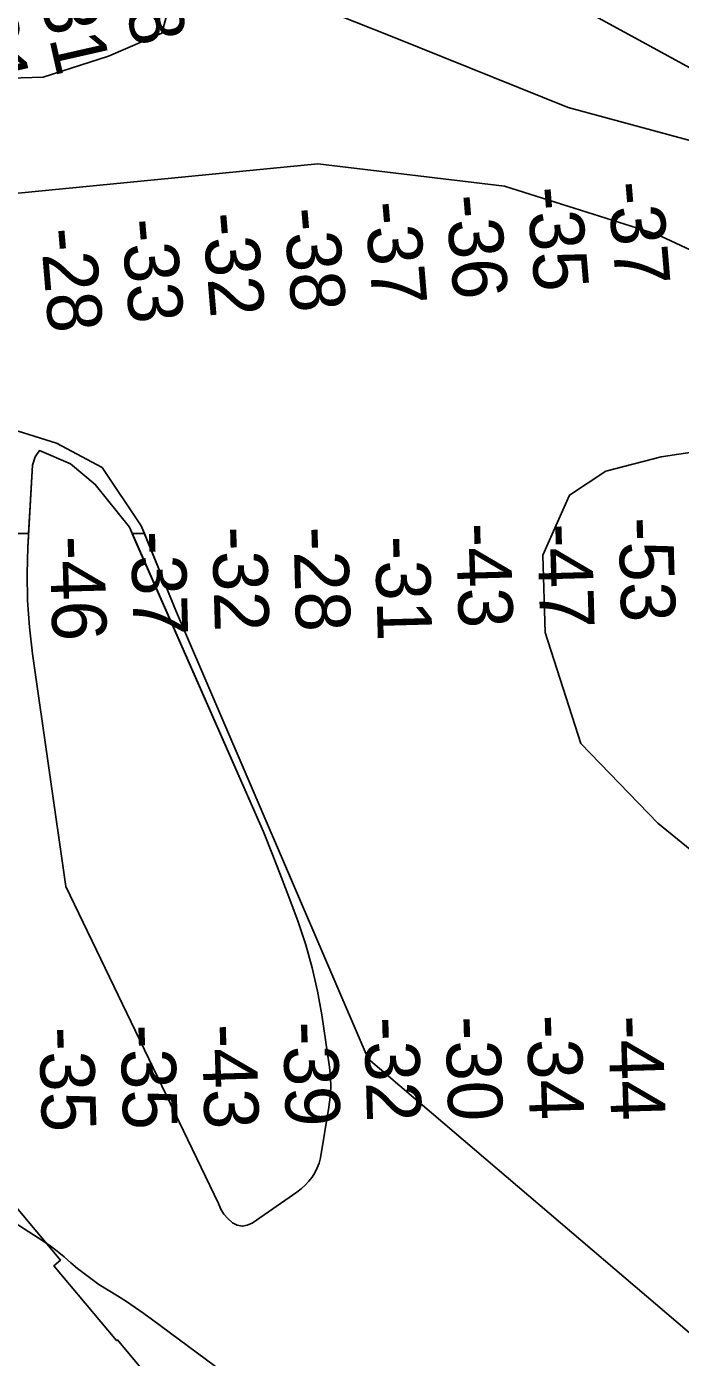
# Model space of a CAD drawing. Extents: x 3263578 to 3301413, y 764927 to 798602.
# Drawn here: x 3291556 to 3292360, y 779010 to 780646 of the extents above; entities that cross this region are included whole.
import ezdxf

# ---------------------------------------------------------------- set-up
doc = ezdxf.new("R2010")
doc.units = 0
for name, color, linetype in [('V-RIVR-RANG', 7, 'Continuous'), ('V-RRAP-RVMT', 7, 'Continuous'), ('V-TOPO-DPTH', 7, 'Continuous'), ('V-TOPO-MAJR', 7, 'Continuous'), ('V-TOPO-MINR', 7, 'Continuous')]:
    doc.layers.add(name, color=color, linetype=linetype)

msp = doc.modelspace()

# ---------------------------------------------------------------- linework, layer by layer
at = {"layer": 'V-RRAP-RVMT'}
msp.add_lwpolyline([(3291507.5, 779236.6), (3291597.3, 779129.5), (3291589.3, 779122.6), (3291666.3, 779030.7), (3291667.4, 779031.6), (3291750.4, 778931.9)], dxfattribs=at)
at = {"layer": 'V-TOPO-DPTH'}
for points in [[(3294908.8, 775831.4), (3294853.1, 776170.8), (3294759.8, 777292.2), (3294728.7, 777671.3), (3294643.9, 777933.2), (3294474.4, 778472.8), (3294410.7, 778590.4), (3293793.3, 779398.1), (3293399.4, 779842.2), (3292701.4, 780415.2), (3292082.9, 780753.1), (3291592.3, 780983.9), (3291091, 781209.3), (3290856.4, 781332.7), (3290500.3, 781455)], [(3294908.8, 775831.4), (3294853.1, 776170.8), (3294759.8, 777292.2), (3294728.7, 777671.3), (3294643.9, 777933.2), (3294474.4, 778472.8), (3294410.7, 778590.4), (3293793.3, 779398.1), (3293399.4, 779842.2), (3292701.4, 780415.2), (3292082.9, 780753.1), (3291592.3, 780983.9), (3291091, 781209.3), (3290856.4, 781332.7), (3290500.3, 781455)], [(3291870.4, 780687.2), (3292006.9, 780633.1)], [(3291870.4, 780687.2), (3292006.9, 780633.1)], [(3291493.9, 780581.3), (3291576.3, 780583.6), (3291656.3, 780609.5), (3291722.2, 780637.8), (3291729.2, 780663.7)], [(3291493.9, 780581.3), (3291576.3, 780583.6), (3291656.3, 780609.5), (3291722.2, 780637.8), (3291729.2, 780663.7)], [(3292006.9, 780633.1), (3292221.7, 780546.5), (3292388.3, 780501.2), (3292580.4, 780436.6), (3292669.9, 780353.1), (3293137, 780018.6), (3293501.6, 779697.2), (3293744.5, 779414.6), (3294063.9, 778990.8), (3294389.8, 778592.5), (3294453.6, 778470.6), (3294695.3, 777688), (3294770.5, 776982.7), (3294838.9, 776155.7), (3294889.2, 775831.4), (3294908.8, 775831.4)], [(3292006.9, 780633.1), (3292221.7, 780546.5), (3292388.3, 780501.2), (3292580.4, 780436.6), (3292669.9, 780353.1), (3293137, 780018.6), (3293501.6, 779697.2), (3293744.5, 779414.6), (3294063.9, 778990.8), (3294389.8, 778592.5), (3294453.6, 778470.6), (3294695.3, 777688), (3294770.5, 776982.7), (3294838.9, 776155.7), (3294889.2, 775831.4), (3294863.1, 775831.4)], [(3293468.4, 779677.9), (3293239.3, 779894.7), (3293079.5, 780015.2), (3292538.2, 780294.1), (3292330.3, 780390.8), (3292143.6, 780449.9), (3291914.1, 780477.2), (3291406.7, 780427.7), (3291174.4, 780374.9), (3291088.8, 780300.4), (3291074, 780234.3), (3291106.4, 780197.3), (3291171.5, 780188.3), (3291355.3, 780187.8), (3291476.8, 780169.8), (3291592.3, 780133.9), (3291648.5, 780104.1), (3291696.8, 780032.1)], [(3293468.4, 779677.9), (3293239.3, 779894.7), (3293079.5, 780015.2), (3292538.2, 780294.1), (3292330.3, 780390.8), (3292143.6, 780449.9), (3291914.1, 780477.2), (3291406.7, 780427.7), (3291174.4, 780374.9), (3291088.8, 780300.4), (3291074, 780234.3), (3291106.4, 780197.3), (3291171.5, 780188.3), (3291355.3, 780187.8), (3291476.8, 780169.8), (3291592.3, 780133.9), (3291648.5, 780104.1), (3291696.8, 780032.1)], [(3291685.7, 780022.7), (3291682.3, 780030.4), (3291640.1, 780083.1), (3291609.6, 780108.5), (3291571.5, 780124.8), (3291566.1, 780117), (3291562.8, 780107), (3291558.2, 780022.7), (3291314, 780022.7)], [(3291798.5, 779186.1), (3291803.3, 779180.6), (3291808.8, 779175.6), (3291814.8, 779172.6), (3291820.9, 779171.3), (3291827.1, 779172.4), (3291833.3, 779175), (3291888.1, 779213.3), (3291893.3, 779217.3), (3291898.2, 779221.7), (3291902.7, 779226.5), (3291906.9, 779231.6), (3291910.4, 779237.1), (3291913.3, 779242.9), (3291915.4, 779249), (3291917, 779255.4), (3291927.6, 779317.6), (3291929.1, 779329.9), (3291929.8, 779342.2), (3291929.4, 779354.6), (3291928.1, 779366.9), (3291918.7, 779431), (3291913.4, 779460.1), (3291907.1, 779488.8), (3291899, 779517.2), (3291889.7, 779545.3), (3291879.5, 779573.1), (3291869, 779600.8), (3291858.2, 779628.4), (3291847.2, 779655.9), (3291682.3, 780030.4), (3291640.1, 780083.1), (3291609.6, 780108.5), (3291571.5, 780124.8), (3291566.1, 780117), (3291562.8, 780107), (3291557.3, 780006.1), (3291556.4, 779973.2), (3291556.9, 779940.3), (3291559.3, 779907.5), (3291563, 779874.7), (3291604, 779588.7), (3291791.8, 779199.2), (3291794.8, 779192.4), (3291798.5, 779186.1)], [(3291357.5, 779616.8), (3291361.1, 779658.1), (3291361.5, 779699.9), (3291351.4, 779904.8), (3291350, 779919.7), (3291347.7, 779934.5), (3291344, 779948.9), (3291339.5, 779963.2), (3291327.9, 779994.8), (3291322.4, 780007.5), (3291316.5, 780018.8), (3291314, 780022.7), (3291558.2, 780022.7), (3291558, 780018.8)], [(3291696.8, 780032.1), (3291700.6, 780022.7), (3291685.7, 780022.7)], [(3291798.5, 779186.1), (3291803.3, 779180.6), (3291808.8, 779175.6), (3291814.8, 779172.6), (3291820.9, 779171.3), (3291827.1, 779172.4), (3291833.3, 779175), (3291888.1, 779213.3), (3291893.3, 779217.3), (3291898.2, 779221.7), (3291902.7, 779226.5), (3291906.9, 779231.6), (3291910.4, 779237.1), (3291913.3, 779242.9), (3291915.4, 779249), (3291917, 779255.4), (3291927.6, 779317.6), (3291929.1, 779329.9), (3291929.8, 779342.2), (3291929.4, 779354.6), (3291928.1, 779366.9), (3291918.7, 779431), (3291913.4, 779460.1), (3291907.1, 779488.8), (3291899, 779517.2), (3291889.7, 779545.3), (3291879.5, 779573.1), (3291869, 779600.8), (3291858.2, 779628.4), (3291847.2, 779655.9), (3291687.4, 780018.8), (3291685.7, 780022.7), (3291700.6, 780022.7), (3291702.2, 780018.8)], [(3291696.8, 780032.1), (3291740, 779926.1), (3291975.7, 779377.2), (3292540.6, 778895.6), (3292910.4, 778592.4), (3293504.2, 777820.3), (3293884.8, 777102.1), (3294039.8, 776295.6), (3294067, 775831.4)], [(3291558, 780018.8), (3291557.3, 780006.1), (3291556.4, 779973.2), (3291556.9, 779940.3), (3291559.3, 779907.5), (3291563, 779874.7), (3291604, 779588.7), (3291791.8, 779199.2), (3291794.8, 779192.4), (3291798.5, 779186.1)], [(3291702.2, 780018.8), (3291740, 779926.1), (3291975.7, 779377.2), (3292540.6, 778895.6), (3292910.4, 778592.4), (3293504.2, 777820.3), (3293884.8, 777102.1), (3294039.8, 776295.6), (3294067, 775831.4), (3293918, 775831.3)], [(3292320.8, 778604.7), (3291710.5, 779056.2), (3291699.9, 779063.9), (3291689.2, 779071.4), (3291678.4, 779078.6), (3291667.4, 779085.7), (3291644.6, 779099.8), (3291618.2, 779119.2), (3291610, 779126.4), (3291601.9, 779133.7), (3291593.4, 779140.6), (3291584.6, 779147.1), (3291575.6, 779153.3), (3291528.5, 779183.7)], [(3292320.8, 778604.7), (3291710.5, 779056.2), (3291699.9, 779063.9), (3291689.2, 779071.4), (3291678.4, 779078.6), (3291667.4, 779085.7), (3291644.6, 779099.8), (3291618.2, 779119.2), (3291610, 779126.4), (3291601.9, 779133.7), (3291593.4, 779140.6), (3291584.6, 779147.1), (3291575.6, 779153.3), (3291528.5, 779183.7)]]:
    msp.add_lwpolyline(points, dxfattribs=at)
at = {"layer": 'V-TOPO-MAJR'}
msp.add_lwpolyline([(3293565.4, 777804.3), (3293239.3, 778564.9), (3292678.1, 779366.5), (3292577.6, 779470.5), (3292426.7, 779589.5), (3292332.1, 779666.7), (3292237.5, 779764.8), (3292193.4, 779901.2), (3292190.6, 779996.1), (3292223.4, 780070.1), (3292268, 780099.6), (3292336.2, 780117.2), (3292434, 780131.8), (3292564.5, 780143.4), (3292683, 780146), (3292845.9, 780101.2), (3293035.4, 780014.7), (3293147.8, 779928.5), (3293526.3, 779560.1)], dxfattribs=at)
at = {"layer": 'V-TOPO-MINR'}
for points in [[(3290500.3, 781455), (3290856.4, 781332.7), (3291091, 781209.3), (3291592.3, 780983.9), (3292082.9, 780753.1), (3292701.4, 780415.2), (3293399.4, 779842.2), (3293793.3, 779398.1), (3294410.7, 778590.4), (3294474.4, 778472.8), (3294643.9, 777933.2), (3294728.7, 777671.3), (3294759.8, 777292.2), (3294853.1, 776170.8), (3294908.8, 775831.4)], [(3291870.4, 780687.2), (3292006.9, 780633.1)], [(3291493.9, 780581.3), (3291576.3, 780583.6), (3291656.3, 780609.5), (3291722.2, 780637.8), (3291729.2, 780663.7)], [(3292006.9, 780633.1), (3292221.7, 780546.5), (3292388.3, 780501.2), (3292580.4, 780436.6), (3292669.9, 780353.1), (3293137, 780018.6), (3293501.6, 779697.2), (3293744.5, 779414.6), (3294063.9, 778990.8), (3294389.8, 778592.5), (3294453.6, 778470.6), (3294695.3, 777688), (3294770.5, 776982.7), (3294838.9, 776155.7), (3294889.2, 775831.4)], [(3293468.4, 779677.9), (3293239.3, 779894.7), (3293079.5, 780015.2), (3292538.2, 780294.1), (3292330.3, 780390.8), (3292143.6, 780449.9), (3291914.1, 780477.2), (3291406.7, 780427.7), (3291174.4, 780374.9), (3291088.8, 780300.4), (3291074, 780234.3), (3291106.4, 780197.3), (3291171.5, 780188.3), (3291355.3, 780187.8), (3291476.8, 780169.8), (3291592.3, 780133.9), (3291648.5, 780104.1), (3291696.8, 780032.1)], [(3291798.5, 779186.1), (3291803.3, 779180.6), (3291808.8, 779175.6), (3291814.8, 779172.6), (3291820.9, 779171.3), (3291827.1, 779172.4), (3291833.3, 779175), (3291888.1, 779213.3), (3291893.3, 779217.3), (3291898.2, 779221.7), (3291902.7, 779226.5), (3291906.9, 779231.6), (3291910.4, 779237.1), (3291913.3, 779242.9), (3291915.4, 779249), (3291917, 779255.4), (3291927.6, 779317.6), (3291929.1, 779329.9), (3291929.8, 779342.2), (3291929.4, 779354.6), (3291928.1, 779366.9), (3291918.7, 779431), (3291913.4, 779460.1), (3291907.1, 779488.8), (3291899, 779517.2), (3291889.7, 779545.3), (3291879.5, 779573.1), (3291869, 779600.8), (3291858.2, 779628.4), (3291847.2, 779655.9), (3291682.3, 780030.4), (3291640.1, 780083.1), (3291609.6, 780108.5), (3291571.5, 780124.8), (3291566.1, 780117), (3291562.8, 780107), (3291557.3, 780006.1), (3291556.4, 779973.2), (3291556.9, 779940.3), (3291559.3, 779907.5), (3291563, 779874.7), (3291604, 779588.7), (3291791.8, 779199.2), (3291794.8, 779192.4), (3291798.5, 779186.1)], [(3294067, 775831.4), (3294039.8, 776295.6), (3293884.8, 777102.1), (3293504.2, 777820.3), (3292910.4, 778592.4), (3292540.6, 778895.6), (3291975.7, 779377.2), (3291740, 779926.1), (3291696.8, 780032.1)], [(3291528.5, 779183.7), (3291575.6, 779153.3), (3291584.6, 779147.1), (3291593.4, 779140.6), (3291601.9, 779133.7), (3291610, 779126.4), (3291618.2, 779119.2), (3291644.6, 779099.8), (3291667.4, 779085.7), (3291678.4, 779078.6), (3291689.2, 779071.4), (3291699.9, 779063.9), (3291710.5, 779056.2), (3292320.8, 778604.7)]]:
    msp.add_lwpolyline(points, dxfattribs=at)

# ---------------------------------------------------------------- texts
at = {"layer": 'V-RIVR-RANG'}
for s, rotation, p in [('-28', 282.7753, (3291660, 780744.9)), ('-31', 282.7753, (3291565.6, 780709.4)), ('-31', 282.7753, (3291468, 780687.5)), ('-37', 274.8332, (3292270.1, 780453.9)), ('-36', 274.8332, (3292070.7, 780437.6)), ('-35', 274.8332, (3292170.3, 780447.3)), ('-38', 274.8332, (3291871.4, 780421.7)), ('-37', 274.8332, (3291971.1, 780429.4)), ('-33', 274.8332, (3291671.8, 780408)), ('-32', 274.8332, (3291771.5, 780415.6)), ('-28', 274.8332, (3291572.4, 780396.6)), ('-53', 271.6007, (3292283.7, 780042.4)), ('-37', 271.6007, (3291683.9, 780025.5)), ('-32', 271.6007, (3291783.8, 780030.7)), ('-28', 271.6007, (3291883.8, 780030.6)), ('-43', 271.6007, (3292083.8, 780035.2)), ('-47', 271.6007, (3292183.8, 780034.6)), ('-46', 271.6007, (3291584, 780019.2)), ('-31', 271.6007, (3291984.2, 780019.2)), ('-39', 271.6992, (3291871, 779422.3)), ('-32', 271.6992, (3291970.8, 779428)), ('-30', 271.6992, (3292070.8, 779428.9)), ('-34', 271.6992, (3292170.8, 779430.6)), ('-44', 271.6992, (3292270.9, 779429.8)), ('-35', 271.6992, (3291571, 779415.7)), ('-35', 271.6992, (3291671, 779418.5)), ('-43', 271.6992, (3291771, 779419.2))]:
    msp.add_text(s, height=67, rotation=rotation, dxfattribs=at).set_placement(p)

doc.saveas('drawing.dxf')
